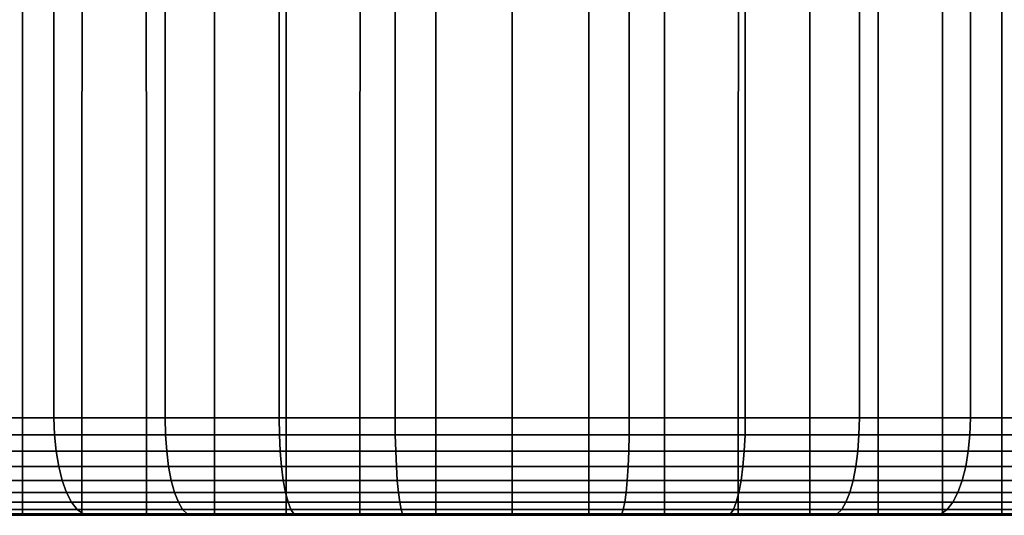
# Model space of a CAD drawing. Header units: metres. Extents: x -109 to 109, y -100 to 76.
# Tile 290 of 337: x 71.45 to 81.54, y 18.5 to 23.58. Entities that reach past the tile are written whole.
import ezdxf

# ---------------------------------------------------------------- set-up
doc = ezdxf.new("R2010")
doc.units = ezdxf.units.M
doc.layers.add('solid_21062310', color=7, linetype='CONTINUOUS')

msp = doc.modelspace()

# ---------------------------------------------------------------- linework, layer by layer
at = {"layer": 'solid_21062310'}
for points in [[(70.706558, 38.799999, -11.637279), (71.802673, 38.799999, -12.121596), (71.803864, 19.5, -12.122142), (70.705406, 19.5, -11.637126)], [(71.802673, 38.799999, 12.121596), (70.706558, 38.799999, 11.637279), (70.705406, 19.5, 11.637126), (71.803864, 19.5, 12.122142)], [(71.802673, 38.799999, -12.121596), (72.943176, 38.799999, -12.503518), (72.942383, 19.5, -12.503735), (71.803864, 19.5, -12.122142)], [(72.943176, 38.799999, 12.503518), (71.802673, 38.799999, 12.121596), (71.803864, 19.5, 12.122142), (72.942383, 19.5, 12.503735)], [(72.943176, 38.799999, -12.503518), (74.110474, 38.799999, -12.778481), (74.111259, 19.5, -12.778651), (72.942383, 19.5, -12.503735)], [(74.110474, 38.799999, 12.778481), (72.943176, 38.799999, 12.503518), (72.942383, 19.5, 12.503735), (74.111259, 19.5, 12.778651)], [(74.110474, 38.799999, -12.778481), (75.300797, 38.799999, -12.94412), (75.300514, 19.5, -12.944545), (74.111259, 19.5, -12.778651)], [(75.300797, 38.799999, 12.94412), (74.110474, 38.799999, 12.778481), (74.111259, 19.5, 12.778651), (75.300514, 19.5, 12.944545)], [(75.300797, 38.799999, -12.94412), (76.5, 38.799999, -13), (76.5, 19.5, -13), (75.300514, 19.5, -12.944545)], [(76.5, 38.799999, 13), (75.300797, 38.799999, 12.94412), (75.300514, 19.5, 12.944545), (76.5, 19.5, 13)], [(76.5, 38.799999, -13), (77.699203, 38.799999, -12.94412), (77.699486, 19.5, -12.944545), (76.5, 19.5, -13)], [(77.699203, 38.799999, 12.94412), (76.5, 38.799999, 13), (76.5, 19.5, 13), (77.699486, 19.5, 12.944545)], [(77.699203, 38.799999, -12.94412), (78.889526, 38.799999, -12.778481), (78.888741, 19.5, -12.778651), (77.699486, 19.5, -12.944545)], [(78.889526, 38.799999, 12.778481), (77.699203, 38.799999, 12.94412), (77.699486, 19.5, 12.944545), (78.888741, 19.5, 12.778651)], [(78.889526, 38.799999, -12.778481), (80.056824, 38.799999, -12.503518), (80.057617, 19.5, -12.503735), (78.888741, 19.5, -12.778651)], [(80.056824, 38.799999, 12.503518), (78.889526, 38.799999, 12.778481), (78.888741, 19.5, 12.778651), (80.057617, 19.5, 12.503735)], [(80.056824, 38.799999, -12.503518), (81.197327, 38.799999, -12.121596), (81.196136, 19.5, -12.122142), (80.057617, 19.5, -12.503735)], [(81.197327, 38.799999, 12.121596), (80.056824, 38.799999, 12.503518), (80.057617, 19.5, 12.503735), (81.196136, 19.5, 12.122142)], [(81.197327, 38.799999, -12.121596), (82.293442, 38.799999, -11.637279), (82.294594, 19.5, -11.637126), (81.196136, 19.5, -12.122142)], [(82.293442, 38.799999, 11.637279), (81.197327, 38.799999, 12.121596), (81.196136, 19.5, 12.122142), (82.294594, 19.5, 11.637126)], [(71.482803, 18.5, 5.574372), (70.925858, 18.5, 5.017456), (70.926414, 27.200001, 5.018479), (71.481522, 27.200001, 5.573586)], [(70.926414, 27.200001, -5.018479), (70.925858, 18.5, -5.017456), (71.482803, 18.5, -5.574372), (71.481522, 27.200001, -5.573586)], [(72.090721, 18.5, 6.066766), (71.482803, 18.5, 5.574372), (71.481522, 27.200001, 5.573586), (72.091614, 27.200001, 6.067627)], [(71.481522, 27.200001, -5.573586), (71.482803, 18.5, -5.574372), (72.090721, 18.5, -6.066766), (72.091614, 27.200001, -6.067627)], [(72.75106, 18.5, 6.495409), (72.090721, 18.5, 6.066766), (72.091614, 27.200001, 6.067627), (72.75, 27.200001, 6.49519)], [(72.75, 27.200001, -6.49519), (72.091614, 27.200001, -6.067627), (72.090721, 18.5, -6.066766), (72.75106, 18.5, -6.495409)], [(73.448296, 18.5, 6.850961), (72.75106, 18.5, 6.495409), (72.75, 27.200001, 6.49519), (73.449478, 27.200001, 6.851591)], [(73.449478, 27.200001, -6.851591), (72.75, 27.200001, -6.49519), (72.75106, 18.5, -6.495409), (73.448296, 18.5, -6.850961)], [(73.448296, 18.5, 6.850961), (73.449478, 27.200001, 6.851591), (74.182373, 27.200001, 7.132924), (74.182983, 18.5, 7.132693)], [(74.182373, 27.200001, -7.132924), (73.449478, 27.200001, -6.851591), (73.448296, 18.5, -6.850961), (74.182983, 18.5, -7.132693)], [(74.182983, 18.5, 7.132693), (74.182373, 27.200001, 7.132924), (74.940666, 27.200001, 7.336107), (74.939758, 18.5, 7.335886)], [(74.940666, 27.200001, -7.336107), (74.182373, 27.200001, -7.132924), (74.182983, 18.5, -7.132693), (74.939758, 18.5, -7.335886)], [(74.939758, 18.5, 7.335886), (74.940666, 27.200001, 7.336107), (75.716034, 27.200001, 7.458914), (75.716225, 18.5, 7.458487)], [(75.716034, 27.200001, -7.458914), (74.940666, 27.200001, -7.336107), (74.939758, 18.5, -7.335886), (75.716225, 18.5, -7.458487)], [(76.5, 18.5, 7.5), (75.716225, 18.5, 7.458487), (75.716034, 27.200001, 7.458914), (76.5, 27.200001, 7.5)], [(76.5, 27.200001, -7.5), (75.716034, 27.200001, -7.458914), (75.716225, 18.5, -7.458487), (76.5, 18.5, -7.5)], [(77.283775, 18.5, 7.458487), (76.5, 18.5, 7.5), (76.5, 27.200001, 7.5), (77.283966, 27.200001, 7.458914)], [(77.283966, 27.200001, -7.458914), (76.5, 27.200001, -7.5), (76.5, 18.5, -7.5), (77.283775, 18.5, -7.458487)], [(78.060242, 18.5, 7.335886), (77.283775, 18.5, 7.458487), (77.283966, 27.200001, 7.458914), (78.059334, 27.200001, 7.336107)], [(77.283966, 27.200001, -7.458914), (77.283775, 18.5, -7.458487), (78.060242, 18.5, -7.335886), (78.059334, 27.200001, -7.336107)], [(78.817017, 18.5, 7.132693), (78.060242, 18.5, 7.335886), (78.059334, 27.200001, 7.336107), (78.817627, 27.200001, 7.132924)], [(78.059334, 27.200001, -7.336107), (78.060242, 18.5, -7.335886), (78.817017, 18.5, -7.132693), (78.817627, 27.200001, -7.132924)], [(79.551704, 18.5, 6.850961), (78.817017, 18.5, 7.132693), (78.817627, 27.200001, 7.132924), (79.550522, 27.200001, 6.851591)], [(78.817627, 27.200001, -7.132924), (78.817017, 18.5, -7.132693), (79.551704, 18.5, -6.850961), (79.550522, 27.200001, -6.851591)], [(80.24894, 18.5, 6.495409), (79.551704, 18.5, 6.850961), (79.550522, 27.200001, 6.851591), (80.25, 27.200001, 6.49519)], [(80.25, 27.200001, -6.49519), (79.550522, 27.200001, -6.851591), (79.551704, 18.5, -6.850961), (80.24894, 18.5, -6.495409)], [(80.909279, 18.5, 6.066766), (80.24894, 18.5, 6.495409), (80.25, 27.200001, 6.49519), (80.908386, 27.200001, 6.067627)], [(80.908386, 27.200001, -6.067627), (80.25, 27.200001, -6.49519), (80.24894, 18.5, -6.495409), (80.909279, 18.5, -6.066766)], [(80.909279, 18.5, 6.066766), (80.908386, 27.200001, 6.067627), (81.518478, 27.200001, 5.573586), (81.517197, 18.5, 5.574372)], [(81.518478, 27.200001, -5.573586), (80.908386, 27.200001, -6.067627), (80.909279, 18.5, -6.066766), (81.517197, 18.5, -5.574372)], [(81.517197, 18.5, 5.574372), (81.518478, 27.200001, 5.573586), (82.073586, 27.200001, 5.018479), (82.074142, 18.5, 5.017456)], [(82.073586, 27.200001, -5.018479), (81.518478, 27.200001, -5.573586), (81.517197, 18.5, -5.574372), (82.074142, 18.5, -5.017456)], [(71.809349, 19.326351, -12.107973), (70.712173, 19.326351, -11.623524), (70.705406, 19.5, -11.637126), (71.803864, 19.5, -12.122142)], [(70.712173, 19.326351, 11.623524), (71.809349, 19.326351, 12.107973), (71.803864, 19.5, 12.122142), (70.705406, 19.5, 11.637126)], [(72.946541, 19.326351, -12.489121), (71.809349, 19.326351, -12.107973), (71.803864, 19.5, -12.122142), (72.942383, 19.5, -12.503735)], [(71.809349, 19.326351, 12.107973), (72.946541, 19.326351, 12.489121), (72.942383, 19.5, 12.503735), (71.803864, 19.5, 12.122142)], [(74.114044, 19.326351, -12.763717), (72.946541, 19.326351, -12.489121), (72.942383, 19.5, -12.503735), (74.111259, 19.5, -12.778651)], [(72.946541, 19.326351, 12.489121), (74.114044, 19.326351, 12.763717), (74.111259, 19.5, 12.778651), (72.942383, 19.5, 12.503735)], [(75.30191, 19.326351, -12.929417), (74.114044, 19.326351, -12.763717), (74.111259, 19.5, -12.778651), (75.300514, 19.5, -12.944545)], [(74.114044, 19.326351, 12.763717), (75.30191, 19.326351, 12.929417), (75.300514, 19.5, 12.944545), (74.111259, 19.5, 12.778651)], [(76.5, 19.326351, -12.984808), (75.30191, 19.326351, -12.929417), (75.300514, 19.5, -12.944545), (76.5, 19.5, -13)], [(75.30191, 19.326351, 12.929417), (76.5, 19.326351, 12.984808), (76.5, 19.5, 13), (75.300514, 19.5, 12.944545)], [(77.69809, 19.326351, -12.929417), (76.5, 19.326351, -12.984808), (76.5, 19.5, -13), (77.699486, 19.5, -12.944545)], [(76.5, 19.326351, 12.984808), (77.69809, 19.326351, 12.929417), (77.699486, 19.5, 12.944545), (76.5, 19.5, 13)], [(78.885956, 19.326351, -12.763717), (77.69809, 19.326351, -12.929417), (77.699486, 19.5, -12.944545), (78.888741, 19.5, -12.778651)], [(77.69809, 19.326351, 12.929417), (78.885956, 19.326351, 12.763717), (78.888741, 19.5, 12.778651), (77.699486, 19.5, 12.944545)], [(80.053459, 19.326351, -12.489121), (78.885956, 19.326351, -12.763717), (78.888741, 19.5, -12.778651), (80.057617, 19.5, -12.503735)], [(78.885956, 19.326351, 12.763717), (80.053459, 19.326351, 12.489121), (80.057617, 19.5, 12.503735), (78.888741, 19.5, 12.778651)], [(81.190651, 19.326351, -12.107973), (80.053459, 19.326351, -12.489121), (80.057617, 19.5, -12.503735), (81.196136, 19.5, -12.122142)], [(80.053459, 19.326351, 12.489121), (81.190651, 19.326351, 12.107973), (81.196136, 19.5, 12.122142), (80.057617, 19.5, 12.503735)], [(82.287827, 19.326351, -11.623524), (81.190651, 19.326351, -12.107973), (81.196136, 19.5, -12.122142), (82.294594, 19.5, -11.637126)], [(81.190651, 19.326351, 12.107973), (82.287827, 19.326351, 11.623524), (82.294594, 19.5, 11.637126), (81.196136, 19.5, 12.122142)], [(71.825668, 19.157816, -12.065848), (70.732307, 19.157816, -11.583084), (70.712173, 19.326351, -11.623524), (71.809349, 19.326351, -12.107973)], [(70.732307, 19.157816, 11.583084), (71.825668, 19.157816, 12.065848), (71.809349, 19.326351, 12.107973), (70.712173, 19.326351, 11.623524)], [(72.9589, 19.157816, -12.445671), (71.825668, 19.157816, -12.065848), (71.809349, 19.326351, -12.107973), (72.946541, 19.326351, -12.489121)], [(71.825668, 19.157816, 12.065848), (72.9589, 19.157816, 12.445671), (72.946541, 19.326351, 12.489121), (71.809349, 19.326351, 12.107973)], [(74.122345, 19.157816, -12.719311), (72.9589, 19.157816, -12.445671), (72.946541, 19.326351, -12.489121), (74.114044, 19.326351, -12.763717)], [(72.9589, 19.157816, 12.445671), (74.122345, 19.157816, 12.719311), (74.114044, 19.326351, 12.763717), (72.946541, 19.326351, 12.489121)], [(75.306084, 19.157816, -12.884435), (74.122345, 19.157816, -12.719311), (74.114044, 19.326351, -12.763717), (75.30191, 19.326351, -12.929417)], [(74.122345, 19.157816, 12.719311), (75.306084, 19.157816, 12.884435), (75.30191, 19.326351, 12.929417), (74.114044, 19.326351, 12.763717)], [(76.5, 19.157816, -12.939633), (75.306084, 19.157816, -12.884435), (75.30191, 19.326351, -12.929417), (76.5, 19.326351, -12.984808)], [(75.306084, 19.157816, 12.884435), (76.5, 19.157816, 12.939633), (76.5, 19.326351, 12.984808), (75.30191, 19.326351, 12.929417)], [(77.693916, 19.157816, -12.884435), (76.5, 19.157816, -12.939633), (76.5, 19.326351, -12.984808), (77.69809, 19.326351, -12.929417)], [(76.5, 19.157816, 12.939633), (77.693916, 19.157816, 12.884435), (77.69809, 19.326351, 12.929417), (76.5, 19.326351, 12.984808)], [(78.877655, 19.157816, -12.719311), (77.693916, 19.157816, -12.884435), (77.69809, 19.326351, -12.929417), (78.885956, 19.326351, -12.763717)], [(77.693916, 19.157816, 12.884435), (78.877655, 19.157816, 12.719311), (78.885956, 19.326351, 12.763717), (77.69809, 19.326351, 12.929417)], [(80.0411, 19.157816, -12.445671), (78.877655, 19.157816, -12.719311), (78.885956, 19.326351, -12.763717), (80.053459, 19.326351, -12.489121)], [(78.877655, 19.157816, 12.719311), (80.0411, 19.157816, 12.445671), (80.053459, 19.326351, 12.489121), (78.885956, 19.326351, 12.763717)], [(81.174332, 19.157816, -12.065848), (80.0411, 19.157816, -12.445671), (80.053459, 19.326351, -12.489121), (81.190651, 19.326351, -12.107973)], [(80.0411, 19.157816, 12.445671), (81.174332, 19.157816, 12.065848), (81.190651, 19.326351, 12.107973), (80.053459, 19.326351, 12.489121)], [(82.267693, 19.157816, -11.583084), (81.174332, 19.157816, -12.065848), (81.190651, 19.326351, -12.107973), (82.287827, 19.326351, -11.623524)], [(81.174332, 19.157816, 12.065848), (82.267693, 19.157816, 11.583084), (82.287827, 19.326351, 11.623524), (81.190651, 19.326351, 12.107973)], [(71.852318, 18.999699, -11.997048), (70.765198, 18.999699, -11.517037), (70.732307, 19.157816, -11.583084), (71.825668, 19.157816, -12.065848)], [(70.765198, 18.999699, 11.517037), (71.852318, 18.999699, 11.997048), (71.825668, 19.157816, 12.065848), (70.732307, 19.157816, 11.583084)], [(72.979095, 18.999699, -12.374705), (71.852318, 18.999699, -11.997048), (71.825668, 19.157816, -12.065848), (72.9589, 19.157816, -12.445671)], [(71.852318, 18.999699, 11.997048), (72.979095, 18.999699, 12.374705), (72.9589, 19.157816, 12.445671), (71.825668, 19.157816, 12.065848)], [(74.135902, 18.999699, -12.646785), (72.979095, 18.999699, -12.374705), (72.9589, 19.157816, -12.445671), (74.122345, 19.157816, -12.719311)], [(72.979095, 18.999699, 12.374705), (74.135902, 18.999699, 12.646785), (74.122345, 19.157816, 12.719311), (72.9589, 19.157816, 12.445671)], [(75.312889, 18.999699, -12.810967), (74.135902, 18.999699, -12.646785), (74.122345, 19.157816, -12.719311), (75.306084, 19.157816, -12.884435)], [(74.135902, 18.999699, 12.646785), (75.312889, 18.999699, 12.810967), (75.306084, 19.157816, 12.884435), (74.122345, 19.157816, 12.719311)], [(76.5, 18.999699, -12.86585), (75.312889, 18.999699, -12.810967), (75.306084, 19.157816, -12.884435), (76.5, 19.157816, -12.939633)], [(75.312889, 18.999699, 12.810967), (76.5, 18.999699, 12.86585), (76.5, 19.157816, 12.939633), (75.306084, 19.157816, 12.884435)], [(77.687111, 18.999699, -12.810967), (76.5, 18.999699, -12.86585), (76.5, 19.157816, -12.939633), (77.693916, 19.157816, -12.884435)], [(76.5, 18.999699, 12.86585), (77.687111, 18.999699, 12.810967), (77.693916, 19.157816, 12.884435), (76.5, 19.157816, 12.939633)], [(78.864098, 18.999699, -12.646785), (77.687111, 18.999699, -12.810967), (77.693916, 19.157816, -12.884435), (78.877655, 19.157816, -12.719311)], [(77.687111, 18.999699, 12.810967), (78.864098, 18.999699, 12.646785), (78.877655, 19.157816, 12.719311), (77.693916, 19.157816, 12.884435)], [(80.020905, 18.999699, -12.374705), (78.864098, 18.999699, -12.646785), (78.877655, 19.157816, -12.719311), (80.0411, 19.157816, -12.445671)], [(78.864098, 18.999699, 12.646785), (80.020905, 18.999699, 12.374705), (80.0411, 19.157816, 12.445671), (78.877655, 19.157816, 12.719311)], [(81.147682, 18.999699, -11.997048), (80.020905, 18.999699, -12.374705), (80.0411, 19.157816, -12.445671), (81.174332, 19.157816, -12.065848)], [(80.020905, 18.999699, 12.374705), (81.147682, 18.999699, 11.997048), (81.174332, 19.157816, 12.065848), (80.0411, 19.157816, 12.445671)], [(82.234802, 18.999699, -11.517037), (81.147682, 18.999699, -11.997048), (81.174332, 19.157816, -12.065848), (82.267693, 19.157816, -11.583084)], [(81.147682, 18.999699, 11.997048), (82.234802, 18.999699, 11.517037), (82.267693, 19.157816, 11.583084), (81.174332, 19.157816, 12.065848)], [(71.888496, 18.856812, -11.903668), (70.809837, 18.856812, -11.427393), (70.765198, 18.999699, -11.517037), (71.852318, 18.999699, -11.997048)], [(70.809837, 18.856812, 11.427393), (71.888496, 18.856812, 11.903668), (71.852318, 18.999699, 11.997048), (70.765198, 18.999699, 11.517037)], [(73.0065, 18.856812, -12.278385), (71.888496, 18.856812, -11.903668), (71.852318, 18.999699, -11.997048), (72.979095, 18.999699, -12.374705)], [(71.888496, 18.856812, 11.903668), (73.0065, 18.856812, 12.278385), (72.979095, 18.999699, 12.374705), (71.852318, 18.999699, 11.997048)], [(74.154305, 18.856812, -12.548347), (73.0065, 18.856812, -12.278385), (72.979095, 18.999699, -12.374705), (74.135902, 18.999699, -12.646785)], [(73.0065, 18.856812, 12.278385), (74.154305, 18.856812, 12.548347), (74.135902, 18.999699, 12.646785), (72.979095, 18.999699, 12.374705)], [(75.322128, 18.856812, -12.711251), (74.154305, 18.856812, -12.548347), (74.135902, 18.999699, -12.646785), (75.312889, 18.999699, -12.810967)], [(74.154305, 18.856812, 12.548347), (75.322128, 18.856812, 12.711251), (75.312889, 18.999699, 12.810967), (74.135902, 18.999699, 12.646785)], [(76.5, 18.856812, -12.765708), (75.322128, 18.856812, -12.711251), (75.312889, 18.999699, -12.810967), (76.5, 18.999699, -12.86585)], [(75.322128, 18.856812, 12.711251), (76.5, 18.856812, 12.765708), (76.5, 18.999699, 12.86585), (75.312889, 18.999699, 12.810967)], [(77.677872, 18.856812, -12.711251), (76.5, 18.856812, -12.765708), (76.5, 18.999699, -12.86585), (77.687111, 18.999699, -12.810967)], [(76.5, 18.856812, 12.765708), (77.677872, 18.856812, 12.711251), (77.687111, 18.999699, 12.810967), (76.5, 18.999699, 12.86585)], [(78.845695, 18.856812, -12.548347), (77.677872, 18.856812, -12.711251), (77.687111, 18.999699, -12.810967), (78.864098, 18.999699, -12.646785)], [(77.677872, 18.856812, 12.711251), (78.845695, 18.856812, 12.548347), (78.864098, 18.999699, 12.646785), (77.687111, 18.999699, 12.810967)], [(79.9935, 18.856812, -12.278385), (78.845695, 18.856812, -12.548347), (78.864098, 18.999699, -12.646785), (80.020905, 18.999699, -12.374705)], [(78.845695, 18.856812, 12.548347), (79.9935, 18.856812, 12.278385), (80.020905, 18.999699, 12.374705), (78.864098, 18.999699, 12.646785)], [(81.111504, 18.856812, -11.903668), (79.9935, 18.856812, -12.278385), (80.020905, 18.999699, -12.374705), (81.147682, 18.999699, -11.997048)], [(79.9935, 18.856812, 12.278385), (81.111504, 18.856812, 11.903668), (81.147682, 18.999699, 11.997048), (80.020905, 18.999699, 12.374705)], [(82.190163, 18.856812, -11.427393), (81.111504, 18.856812, -11.903668), (81.147682, 18.999699, -11.997048), (82.234802, 18.999699, -11.517037)], [(81.111504, 18.856812, 11.903668), (82.190163, 18.856812, 11.427393), (82.234802, 18.999699, 11.517037), (81.147682, 18.999699, 11.997048)], [(71.93309, 18.733507, -11.788549), (70.864861, 18.733507, -11.31688), (70.809837, 18.856812, -11.427393), (71.888496, 18.856812, -11.903668)], [(70.864861, 18.733507, 11.31688), (71.93309, 18.733507, 11.788549), (71.888496, 18.856812, 11.903668), (70.809837, 18.856812, 11.427393)], [(73.040283, 18.733507, -12.159643), (71.93309, 18.733507, -11.788549), (71.888496, 18.856812, -11.903668), (73.0065, 18.856812, -12.278385)], [(71.93309, 18.733507, 11.788549), (73.040283, 18.733507, 12.159643), (73.0065, 18.856812, 12.278385), (71.888496, 18.856812, 11.903668)], [(74.176994, 18.733507, -12.426994), (73.040283, 18.733507, -12.159643), (73.0065, 18.856812, -12.278385), (74.154305, 18.856812, -12.548347)], [(73.040283, 18.733507, 12.159643), (74.176994, 18.733507, 12.426994), (74.154305, 18.856812, 12.548347), (73.0065, 18.856812, 12.278385)], [(75.333519, 18.733507, -12.588323), (74.176994, 18.733507, -12.426994), (74.154305, 18.856812, -12.548347), (75.322128, 18.856812, -12.711251)], [(74.176994, 18.733507, 12.426994), (75.333519, 18.733507, 12.588323), (75.322128, 18.856812, 12.711251), (74.154305, 18.856812, 12.548347)], [(76.5, 18.733507, -12.642253), (75.333519, 18.733507, -12.588323), (75.322128, 18.856812, -12.711251), (76.5, 18.856812, -12.765708)], [(75.333519, 18.733507, 12.588323), (76.5, 18.733507, 12.642253), (76.5, 18.856812, 12.765708), (75.322128, 18.856812, 12.711251)], [(77.666481, 18.733507, -12.588323), (76.5, 18.733507, -12.642253), (76.5, 18.856812, -12.765708), (77.677872, 18.856812, -12.711251)], [(76.5, 18.733507, 12.642253), (77.666481, 18.733507, 12.588323), (77.677872, 18.856812, 12.711251), (76.5, 18.856812, 12.765708)], [(78.823006, 18.733507, -12.426994), (77.666481, 18.733507, -12.588323), (77.677872, 18.856812, -12.711251), (78.845695, 18.856812, -12.548347)], [(77.666481, 18.733507, 12.588323), (78.823006, 18.733507, 12.426994), (78.845695, 18.856812, 12.548347), (77.677872, 18.856812, 12.711251)], [(79.959717, 18.733507, -12.159643), (78.823006, 18.733507, -12.426994), (78.845695, 18.856812, -12.548347), (79.9935, 18.856812, -12.278385)], [(78.823006, 18.733507, 12.426994), (79.959717, 18.733507, 12.159643), (79.9935, 18.856812, 12.278385), (78.845695, 18.856812, 12.548347)], [(81.06691, 18.733507, -11.788549), (79.959717, 18.733507, -12.159643), (79.9935, 18.856812, -12.278385), (81.111504, 18.856812, -11.903668)], [(79.959717, 18.733507, 12.159643), (81.06691, 18.733507, 11.788549), (81.111504, 18.856812, 11.903668), (79.9935, 18.856812, 12.278385)], [(82.135139, 18.733507, -11.31688), (81.06691, 18.733507, -11.788549), (81.111504, 18.856812, -11.903668), (82.190163, 18.856812, -11.427393)], [(81.06691, 18.733507, 11.788549), (82.135139, 18.733507, 11.31688), (82.190163, 18.856812, 11.427393), (81.111504, 18.856812, 11.903668)], [(71.984749, 18.633539, -11.655198), (70.928604, 18.633539, -11.188865), (70.864861, 18.733507, -11.31688), (71.93309, 18.733507, -11.788549)], [(70.928604, 18.633539, 11.188865), (71.984749, 18.633539, 11.655198), (71.93309, 18.733507, 11.788549), (70.864861, 18.733507, 11.31688)], [(73.079422, 18.633539, -12.022094), (71.984749, 18.633539, -11.655198), (71.93309, 18.733507, -11.788549), (73.040283, 18.733507, -12.159643)], [(71.984749, 18.633539, 11.655198), (73.079422, 18.633539, 12.022094), (73.040283, 18.733507, 12.159643), (71.93309, 18.733507, 11.788549)], [(74.20327, 18.633539, -12.286421), (73.079422, 18.633539, -12.022094), (73.040283, 18.733507, -12.159643), (74.176994, 18.733507, -12.426994)], [(73.079422, 18.633539, 12.022094), (74.20327, 18.633539, 12.286421), (74.176994, 18.733507, 12.426994), (73.040283, 18.733507, 12.159643)], [(75.346718, 18.633539, -12.445925), (74.20327, 18.633539, -12.286421), (74.176994, 18.733507, -12.426994), (75.333519, 18.733507, -12.588323)], [(74.20327, 18.633539, 12.286421), (75.346718, 18.633539, 12.445925), (75.333519, 18.733507, 12.588323), (74.176994, 18.733507, 12.426994)], [(76.5, 18.633539, -12.499244), (75.346718, 18.633539, -12.445925), (75.333519, 18.733507, -12.588323), (76.5, 18.733507, -12.642253)], [(75.346718, 18.633539, 12.445925), (76.5, 18.633539, 12.499244), (76.5, 18.733507, 12.642253), (75.333519, 18.733507, 12.588323)], [(77.653282, 18.633539, -12.445925), (76.5, 18.633539, -12.499244), (76.5, 18.733507, -12.642253), (77.666481, 18.733507, -12.588323)], [(76.5, 18.633539, 12.499244), (77.653282, 18.633539, 12.445925), (77.666481, 18.733507, 12.588323), (76.5, 18.733507, 12.642253)], [(78.79673, 18.633539, -12.286421), (77.653282, 18.633539, -12.445925), (77.666481, 18.733507, -12.588323), (78.823006, 18.733507, -12.426994)], [(77.653282, 18.633539, 12.445925), (78.79673, 18.633539, 12.286421), (78.823006, 18.733507, 12.426994), (77.666481, 18.733507, 12.588323)], [(79.920578, 18.633539, -12.022094), (78.79673, 18.633539, -12.286421), (78.823006, 18.733507, -12.426994), (79.959717, 18.733507, -12.159643)], [(78.79673, 18.633539, 12.286421), (79.920578, 18.633539, 12.022094), (79.959717, 18.733507, 12.159643), (78.823006, 18.733507, 12.426994)], [(81.015251, 18.633539, -11.655198), (79.920578, 18.633539, -12.022094), (79.959717, 18.733507, -12.159643), (81.06691, 18.733507, -11.788549)], [(79.920578, 18.633539, 12.022094), (81.015251, 18.633539, 11.655198), (81.06691, 18.733507, 11.788549), (79.959717, 18.733507, 12.159643)], [(82.071396, 18.633539, -11.188865), (81.015251, 18.633539, -11.655198), (81.06691, 18.733507, -11.788549), (82.135139, 18.733507, -11.31688)], [(81.015251, 18.633539, 11.655198), (82.071396, 18.633539, 11.188865), (82.135139, 18.733507, 11.31688), (81.06691, 18.733507, 11.788549)], [(72.041901, 18.55995, -11.507673), (70.99913, 18.55995, -11.047242), (70.928604, 18.633539, -11.188865), (71.984749, 18.633539, -11.655198)], [(70.99913, 18.55995, 11.047242), (72.041901, 18.55995, 11.507673), (71.984749, 18.633539, 11.655198), (70.928604, 18.633539, 11.188865)], [(73.122719, 18.55995, -11.869925), (72.041901, 18.55995, -11.507673), (71.984749, 18.633539, -11.655198), (73.079422, 18.633539, -12.022094)], [(72.041901, 18.55995, 11.507673), (73.122719, 18.55995, 11.869925), (73.079422, 18.633539, 12.022094), (71.984749, 18.633539, 11.655198)], [(74.232338, 18.55995, -12.130906), (73.122719, 18.55995, -11.869925), (73.079422, 18.633539, -12.022094), (74.20327, 18.633539, -12.286421)], [(73.122719, 18.55995, 11.869925), (74.232338, 18.55995, 12.130906), (74.20327, 18.633539, 12.286421), (73.079422, 18.633539, 12.022094)], [(75.361313, 18.55995, -12.288391), (74.232338, 18.55995, -12.130906), (74.20327, 18.633539, -12.286421), (75.346718, 18.633539, -12.445925)], [(74.232338, 18.55995, 12.130906), (75.361313, 18.55995, 12.288391), (75.346718, 18.633539, 12.445925), (74.20327, 18.633539, 12.286421)], [(76.5, 18.55995, -12.341036), (75.361313, 18.55995, -12.288391), (75.346718, 18.633539, -12.445925), (76.5, 18.633539, -12.499244)], [(75.361313, 18.55995, 12.288391), (76.5, 18.55995, 12.341036), (76.5, 18.633539, 12.499244), (75.346718, 18.633539, 12.445925)], [(77.638687, 18.55995, -12.288391), (76.5, 18.55995, -12.341036), (76.5, 18.633539, -12.499244), (77.653282, 18.633539, -12.445925)], [(76.5, 18.55995, 12.341036), (77.638687, 18.55995, 12.288391), (77.653282, 18.633539, 12.445925), (76.5, 18.633539, 12.499244)], [(78.767662, 18.55995, -12.130906), (77.638687, 18.55995, -12.288391), (77.653282, 18.633539, -12.445925), (78.79673, 18.633539, -12.286421)], [(77.638687, 18.55995, 12.288391), (78.767662, 18.55995, 12.130906), (78.79673, 18.633539, 12.286421), (77.653282, 18.633539, 12.445925)], [(79.877281, 18.55995, -11.869925), (78.767662, 18.55995, -12.130906), (78.79673, 18.633539, -12.286421), (79.920578, 18.633539, -12.022094)], [(78.767662, 18.55995, 12.130906), (79.877281, 18.55995, 11.869925), (79.920578, 18.633539, 12.022094), (78.79673, 18.633539, 12.286421)], [(80.958099, 18.55995, -11.507673), (79.877281, 18.55995, -11.869925), (79.920578, 18.633539, -12.022094), (81.015251, 18.633539, -11.655198)], [(79.877281, 18.55995, 11.869925), (80.958099, 18.55995, 11.507673), (81.015251, 18.633539, 11.655198), (79.920578, 18.633539, 12.022094)], [(82.00087, 18.55995, -11.047242), (80.958099, 18.55995, -11.507673), (81.015251, 18.633539, -11.655198), (82.071396, 18.633539, -11.188865)], [(80.958099, 18.55995, 11.507673), (82.00087, 18.55995, 11.047242), (82.071396, 18.633539, 11.188865), (81.015251, 18.633539, 11.655198)], [(66.106491, 18.5, 5.997289), (65.832138, 18.5, 5.494339), (70.925858, 18.5, 5.017456), (71.482803, 18.5, 5.574372)], [(70.925858, 18.5, -5.017456), (65.832138, 18.5, -5.494328), (66.106483, 18.5, -5.997277), (71.482803, 18.5, -5.574372)], [(71.482803, 18.5, -5.574372), (66.106483, 18.5, -5.997277), (66.403397, 18.5, -6.485179), (72.090721, 18.5, -6.066766)], [(66.403404, 18.5, 6.48519), (66.106491, 18.5, 5.997289), (71.482803, 18.5, 5.574372), (72.090721, 18.5, 6.066766)], [(72.090721, 18.5, -6.066766), (66.403397, 18.5, -6.485179), (66.722176, 18.5, -6.956394), (72.75106, 18.5, -6.495409)], [(66.403404, 18.5, 6.48519), (72.090721, 18.5, 6.066766), (72.75106, 18.5, 6.495409)], [(66.722183, 18.5, 6.956406), (66.403404, 18.5, 6.48519), (72.75106, 18.5, 6.495409), (73.448296, 18.5, 6.850961)], [(73.448296, 18.5, -6.850961), (66.722176, 18.5, -6.956394), (67.064934, 18.5, -7.4142), (74.182983, 18.5, -7.132693)], [(73.448296, 18.5, -6.850961), (72.75106, 18.5, -6.495409), (66.722176, 18.5, -6.956394)], [(66.722183, 18.5, 6.956406), (73.448296, 18.5, 6.850961), (74.182983, 18.5, 7.132693)], [(67.064941, 18.5, 7.41421), (66.722183, 18.5, 6.956406), (74.182983, 18.5, 7.132693), (74.939758, 18.5, 7.335886)], [(74.939758, 18.5, -7.335886), (67.064934, 18.5, -7.4142), (67.429642, 18.5, -7.856209), (75.716225, 18.5, -7.458487)], [(74.939758, 18.5, -7.335886), (74.182983, 18.5, -7.132693), (67.064934, 18.5, -7.4142)], [(67.064941, 18.5, 7.41421), (74.939758, 18.5, 7.335886), (75.716225, 18.5, 7.458487)], [(67.064941, 18.5, 7.41421), (75.716225, 18.5, 7.458487), (76.5, 18.5, 7.5)], [(67.429649, 18.5, 7.856219), (67.064941, 18.5, 7.41421), (76.5, 18.5, 7.5), (85.570358, 18.5, 7.856209)], [(76.5, 18.5, -7.5), (67.429642, 18.5, -7.856209), (85.570351, 18.5, -7.856219), (85.935059, 18.5, -7.41421)], [(67.429642, 18.5, -7.856209), (67.813843, 18.5, -8.279423), (85.570351, 18.5, -7.856219)], [(76.5, 18.5, -7.5), (75.716225, 18.5, -7.458487), (67.429642, 18.5, -7.856209)], [(85.186157, 18.5, 8.279423), (67.81385, 18.5, 8.279432), (67.429649, 18.5, 7.856219)], [(85.570358, 18.5, 7.856209), (85.186157, 18.5, 8.279423), (67.429649, 18.5, 7.856219)], [(67.813843, 18.5, -8.279423), (85.18615, 18.5, -8.279432), (85.570351, 18.5, -7.856219)], [(67.813843, 18.5, -8.279423), (68.216003, 18.5, -8.681792), (85.18615, 18.5, -8.279432)], [(84.783997, 18.5, 8.681792), (68.216011, 18.5, 8.681802), (67.81385, 18.5, 8.279432)], [(85.186157, 18.5, 8.279423), (84.783997, 18.5, 8.681792), (67.81385, 18.5, 8.279432)], [(68.216003, 18.5, -8.681792), (84.783989, 18.5, -8.681802), (85.18615, 18.5, -8.279432)], [(68.216003, 18.5, -8.681792), (68.639015, 18.5, -9.066216), (84.783989, 18.5, -8.681802)], [(84.360985, 18.5, 9.066216), (68.639023, 18.5, 9.066224), (68.216011, 18.5, 8.681802)], [(84.783997, 18.5, 8.681792), (84.360985, 18.5, 9.066216), (68.216011, 18.5, 8.681802)], [(68.639015, 18.5, -9.066216), (84.360977, 18.5, -9.066224), (84.783989, 18.5, -8.681802)], [(68.639015, 18.5, -9.066216), (69.080833, 18.5, -9.431163), (84.360977, 18.5, -9.066224)], [(83.919167, 18.5, 9.431163), (69.080849, 18.5, 9.43117), (68.639023, 18.5, 9.066224)], [(84.360985, 18.5, 9.066216), (83.919167, 18.5, 9.431163), (68.639023, 18.5, 9.066224)], [(69.080833, 18.5, -9.431163), (83.919151, 18.5, -9.43117), (84.360977, 18.5, -9.066224)], [(69.080833, 18.5, -9.431163), (69.538475, 18.5, -9.774176), (83.919151, 18.5, -9.43117)], [(83.461525, 18.5, 9.774176), (69.538483, 18.5, 9.774183), (69.080849, 18.5, 9.43117)], [(83.919167, 18.5, 9.431163), (83.461525, 18.5, 9.774176), (69.080849, 18.5, 9.43117)], [(69.538475, 18.5, -9.774176), (83.461517, 18.5, -9.774183), (83.919151, 18.5, -9.43117)], [(69.538475, 18.5, -9.774176), (70.00956, 18.5, -10.093218), (83.461517, 18.5, -9.774183)], [(82.99044, 18.5, 10.093218), (70.009567, 18.5, 10.093225), (69.538483, 18.5, 9.774183)], [(83.461525, 18.5, 9.774176), (82.99044, 18.5, 10.093218), (69.538483, 18.5, 9.774183)], [(70.00956, 18.5, -10.093218), (82.990433, 18.5, -10.093225), (83.461517, 18.5, -9.774183)], [(70.00956, 18.5, -10.093218), (70.497383, 18.5, -10.390412), (82.990433, 18.5, -10.093225)], [(82.502617, 18.5, 10.390412), (70.497391, 18.5, 10.390419), (70.009567, 18.5, 10.093225)], [(82.99044, 18.5, 10.093218), (82.502617, 18.5, 10.390412), (70.009567, 18.5, 10.093225)], [(70.497383, 18.5, -10.390412), (82.502609, 18.5, -10.390419), (82.990433, 18.5, -10.093225)], [(70.497383, 18.5, -10.390412), (71.000275, 18.5, -10.665059), (82.502609, 18.5, -10.390419)], [(81.999725, 18.5, 10.665059), (71.00029, 18.5, 10.665065), (70.497391, 18.5, 10.390419)], [(82.502617, 18.5, 10.390412), (81.999725, 18.5, 10.665059), (70.497391, 18.5, 10.390419)], [(72.102806, 18.51498, -11.350467), (71.074272, 18.51498, -10.896326), (70.99913, 18.55995, -11.047242), (72.041901, 18.55995, -11.507673)], [(71.074272, 18.51498, 10.896326), (72.102806, 18.51498, 11.350467), (72.041901, 18.55995, 11.507673), (70.99913, 18.55995, 11.047242)], [(71.074272, 18.51498, -10.896326), (71.514832, 18.5, -10.915335), (71.000275, 18.5, -10.665059)], [(71.000275, 18.5, -10.665059), (81.99971, 18.5, -10.665065), (82.502609, 18.5, -10.390419)], [(71.000275, 18.5, -10.665059), (71.514832, 18.5, -10.915335), (81.99971, 18.5, -10.665065)], [(71.074272, 18.51498, 10.896326), (71.00029, 18.5, 10.665065), (71.514839, 18.5, 10.91534)], [(81.485168, 18.5, 10.915335), (71.514839, 18.5, 10.91534), (71.00029, 18.5, 10.665065)], [(81.999725, 18.5, 10.665059), (81.485168, 18.5, 10.915335), (71.00029, 18.5, 10.665065)], [(71.074272, 18.51498, 10.896326), (71.514839, 18.5, 10.91534), (72.037949, 18.5, 11.139551)], [(71.074272, 18.51498, 10.896326), (72.037949, 18.5, 11.139551), (72.102806, 18.51498, 11.350467)], [(72.102806, 18.51498, -11.350467), (71.514832, 18.5, -10.915335), (71.074272, 18.51498, -10.896326)], [(72.102806, 18.51498, -11.350467), (72.037941, 18.5, -11.139546), (71.514832, 18.5, -10.915335)], [(71.514832, 18.5, -10.915335), (81.485161, 18.5, -10.91534), (81.99971, 18.5, -10.665065)], [(71.514832, 18.5, -10.915335), (72.037941, 18.5, -11.139546), (81.485161, 18.5, -10.91534)], [(80.962059, 18.5, 11.139546), (72.037949, 18.5, 11.139551), (71.514839, 18.5, 10.91534)], [(81.485168, 18.5, 10.915335), (80.962059, 18.5, 11.139546), (71.514839, 18.5, 10.91534)], [(72.102806, 18.51498, -11.350467), (72.572823, 18.5, -11.338878), (72.037941, 18.5, -11.139546)], [(72.037941, 18.5, -11.139546), (80.962051, 18.5, -11.139551), (81.485161, 18.5, -10.91534)], [(72.037941, 18.5, -11.139546), (72.572823, 18.5, -11.338878), (80.962051, 18.5, -11.139551)], [(72.102806, 18.51498, 11.350467), (72.037949, 18.5, 11.139551), (72.572838, 18.5, 11.338882)], [(80.427177, 18.5, 11.338878), (72.572838, 18.5, 11.338882), (72.037949, 18.5, 11.139551)], [(80.962059, 18.5, 11.139546), (80.427177, 18.5, 11.338878), (72.037949, 18.5, 11.139551)], [(73.168854, 18.51498, -11.707769), (72.102806, 18.51498, -11.350467), (72.041901, 18.55995, -11.507673), (73.122719, 18.55995, -11.869925)], [(72.102806, 18.51498, 11.350467), (73.168854, 18.51498, 11.707769), (73.122719, 18.55995, 11.869925), (72.041901, 18.55995, 11.507673)], [(73.168854, 18.51498, 11.707769), (72.102806, 18.51498, 11.350467), (72.572838, 18.5, 11.338882), (73.118568, 18.5, 11.513299)], [(73.168854, 18.51498, -11.707769), (72.572823, 18.5, -11.338878), (72.102806, 18.51498, -11.350467)], [(73.168854, 18.51498, -11.707769), (73.118553, 18.5, -11.513295), (72.572823, 18.5, -11.338878)], [(72.572823, 18.5, -11.338878), (80.427162, 18.5, -11.338882), (80.962051, 18.5, -11.139551)], [(72.572823, 18.5, -11.338878), (73.118553, 18.5, -11.513295), (80.427162, 18.5, -11.338882)], [(79.881447, 18.5, 11.513295), (73.118568, 18.5, 11.513299), (72.572838, 18.5, 11.338882)], [(80.427177, 18.5, 11.338878), (79.881447, 18.5, 11.513295), (72.572838, 18.5, 11.338882)], [(73.168854, 18.51498, -11.707769), (73.671425, 18.5, -11.661676), (73.118553, 18.5, -11.513295)], [(73.118553, 18.5, -11.513295), (79.881432, 18.5, -11.513299), (80.427162, 18.5, -11.338882)], [(73.118553, 18.5, -11.513295), (73.671425, 18.5, -11.661676), (79.881432, 18.5, -11.513299)], [(73.168854, 18.51498, 11.707769), (73.118568, 18.5, 11.513299), (73.67144, 18.5, 11.66168)], [(79.328575, 18.5, 11.661676), (73.67144, 18.5, 11.66168), (73.118568, 18.5, 11.513299)], [(79.881447, 18.5, 11.513295), (79.328575, 18.5, 11.661676), (73.118568, 18.5, 11.513299)], [(74.263321, 18.51498, -11.965186), (73.168854, 18.51498, -11.707769), (73.122719, 18.55995, -11.869925), (74.232338, 18.55995, -12.130906)], [(73.168854, 18.51498, 11.707769), (74.263321, 18.51498, 11.965186), (74.232338, 18.55995, 12.130906), (73.122719, 18.55995, 11.869925)], [(74.263321, 18.51498, 11.965186), (73.168854, 18.51498, 11.707769), (73.67144, 18.5, 11.66168), (74.227837, 18.5, 11.782917)], [(74.263321, 18.51498, -11.965186), (73.671425, 18.5, -11.661676), (73.168854, 18.51498, -11.707769)], [(74.263321, 18.51498, -11.965186), (74.227821, 18.5, -11.782914), (73.671425, 18.5, -11.661676)], [(73.671425, 18.5, -11.661676), (79.32856, 18.5, -11.66168), (79.881432, 18.5, -11.513299)], [(73.671425, 18.5, -11.661676), (74.227821, 18.5, -11.782914), (79.32856, 18.5, -11.66168)], [(78.772179, 18.5, 11.782914), (74.227837, 18.5, 11.782917), (73.67144, 18.5, 11.66168)], [(79.328575, 18.5, 11.661676), (78.772179, 18.5, 11.782914), (73.67144, 18.5, 11.66168)], [(74.263321, 18.51498, -11.965186), (74.790329, 18.5, -11.87732), (74.227821, 18.5, -11.782914)], [(74.227821, 18.5, -11.782914), (78.772163, 18.5, -11.782917), (79.32856, 18.5, -11.66168)], [(74.227821, 18.5, -11.782914), (74.790329, 18.5, -11.87732), (78.772163, 18.5, -11.782917)], [(74.263321, 18.51498, 11.965186), (74.227837, 18.5, 11.782917), (74.790344, 18.5, 11.877322)], [(78.209671, 18.5, 11.87732), (74.790344, 18.5, 11.877322), (74.227837, 18.5, 11.782917)], [(78.772179, 18.5, 11.782914), (78.209671, 18.5, 11.87732), (74.227837, 18.5, 11.782917)], [(75.376869, 18.51498, -12.12052), (74.263321, 18.51498, -11.965186), (74.232338, 18.55995, -12.130906), (75.361313, 18.55995, -12.288391)], [(74.263321, 18.51498, 11.965186), (75.376869, 18.51498, 12.12052), (75.361313, 18.55995, 12.288391), (74.232338, 18.55995, 12.130906)], [(75.376869, 18.51498, 12.12052), (74.263321, 18.51498, 11.965186), (74.790344, 18.5, 11.877322), (75.359108, 18.5, 11.945224)], [(75.376869, 18.51498, -12.12052), (74.790329, 18.5, -11.87732), (74.263321, 18.51498, -11.965186)], [(75.376869, 18.51498, -12.12052), (75.3591, 18.5, -11.945223), (74.790329, 18.5, -11.87732)], [(74.790329, 18.5, -11.87732), (78.209656, 18.5, -11.877322), (78.772163, 18.5, -11.782917)], [(74.790329, 18.5, -11.87732), (75.3591, 18.5, -11.945223), (78.209656, 18.5, -11.877322)], [(77.6409, 18.5, 11.945223), (75.359108, 18.5, 11.945224), (74.790344, 18.5, 11.877322)], [(78.209671, 18.5, 11.87732), (77.6409, 18.5, 11.945223), (74.790344, 18.5, 11.877322)], [(75.376869, 18.51498, -12.12052), (75.930267, 18.5, -11.986242), (75.3591, 18.5, -11.945223)], [(75.3591, 18.5, -11.945223), (77.640892, 18.5, -11.945224), (78.209656, 18.5, -11.877322)], [(75.3591, 18.5, -11.945223), (75.930267, 18.5, -11.986242), (77.640892, 18.5, -11.945224)], [(75.376869, 18.51498, 12.12052), (75.359108, 18.5, 11.945224), (75.930283, 18.5, 11.986243)], [(77.069733, 18.5, 11.986242), (75.930283, 18.5, 11.986243), (75.359108, 18.5, 11.945224)], [(77.6409, 18.5, 11.945223), (77.069733, 18.5, 11.986242), (75.359108, 18.5, 11.945224)], [(76.5, 18.51498, -12.172445), (75.376869, 18.51498, -12.12052), (75.361313, 18.55995, -12.288391), (76.5, 18.55995, -12.341036)], [(75.376869, 18.51498, 12.12052), (76.5, 18.51498, 12.172445), (76.5, 18.55995, 12.341036), (75.361313, 18.55995, 12.288391)], [(76.5, 18.51498, 12.172445), (75.376869, 18.51498, 12.12052), (75.930283, 18.5, 11.986243), (76.500008, 18.5, 12)], [(76.5, 18.51498, -12.172445), (75.930267, 18.5, -11.986242), (75.376869, 18.51498, -12.12052)], [(76.5, 18.51498, -12.172445), (76.499992, 18.5, -12), (77.069717, 18.5, -11.986243), (75.930267, 18.5, -11.986242)], [(75.930267, 18.5, -11.986242), (77.069717, 18.5, -11.986243), (77.640892, 18.5, -11.945224)], [(76.5, 18.51498, 12.172445), (76.500008, 18.5, 12), (75.930283, 18.5, 11.986243), (77.069733, 18.5, 11.986242)], [(76.5, 18.51498, -12.172445), (77.623131, 18.51498, -12.12052), (77.069717, 18.5, -11.986243), (76.499992, 18.5, -12)], [(77.623131, 18.51498, -12.12052), (76.5, 18.51498, -12.172445), (76.5, 18.55995, -12.341036), (77.638687, 18.55995, -12.288391)], [(76.5, 18.51498, 12.172445), (77.623131, 18.51498, 12.12052), (77.638687, 18.55995, 12.288391), (76.5, 18.55995, 12.341036)], [(76.5, 18.51498, 12.172445), (77.069733, 18.5, 11.986242), (77.623131, 18.51498, 12.12052)], [(85.570358, 18.5, 7.856209), (76.5, 18.5, 7.5), (77.283775, 18.5, 7.458487)], [(77.283775, 18.5, -7.458487), (76.5, 18.5, -7.5), (85.935059, 18.5, -7.41421)], [(77.623131, 18.51498, -12.12052), (77.640892, 18.5, -11.945224), (77.069717, 18.5, -11.986243)], [(77.623131, 18.51498, 12.12052), (77.069733, 18.5, 11.986242), (77.6409, 18.5, 11.945223)], [(85.570358, 18.5, 7.856209), (77.283775, 18.5, 7.458487), (78.060242, 18.5, 7.335886), (85.935066, 18.5, 7.4142)], [(78.060242, 18.5, -7.335886), (77.283775, 18.5, -7.458487), (85.935059, 18.5, -7.41421)], [(78.736679, 18.51498, -11.965186), (77.623131, 18.51498, -12.12052), (77.638687, 18.55995, -12.288391), (78.767662, 18.55995, -12.130906)], [(77.623131, 18.51498, 12.12052), (78.736679, 18.51498, 11.965186), (78.767662, 18.55995, 12.130906), (77.638687, 18.55995, 12.288391)], [(77.623131, 18.51498, 12.12052), (77.6409, 18.5, 11.945223), (78.209671, 18.5, 11.87732)], [(77.623131, 18.51498, 12.12052), (78.209671, 18.5, 11.87732), (78.736679, 18.51498, 11.965186)], [(77.623131, 18.51498, -12.12052), (78.736679, 18.51498, -11.965186), (78.209656, 18.5, -11.877322), (77.640892, 18.5, -11.945224)], [(85.935066, 18.5, 7.4142), (78.060242, 18.5, 7.335886), (78.817017, 18.5, 7.132693)], [(78.817017, 18.5, -7.132693), (78.060242, 18.5, -7.335886), (85.935059, 18.5, -7.41421), (86.277817, 18.5, -6.956406)], [(78.736679, 18.51498, -11.965186), (78.772163, 18.5, -11.782917), (78.209656, 18.5, -11.877322)], [(78.736679, 18.51498, 11.965186), (78.209671, 18.5, 11.87732), (78.772179, 18.5, 11.782914)], [(79.831146, 18.51498, -11.707769), (78.736679, 18.51498, -11.965186), (78.767662, 18.55995, -12.130906), (79.877281, 18.55995, -11.869925)], [(78.736679, 18.51498, 11.965186), (79.831146, 18.51498, 11.707769), (79.877281, 18.55995, 11.869925), (78.767662, 18.55995, 12.130906)], [(78.736679, 18.51498, 11.965186), (78.772179, 18.5, 11.782914), (79.328575, 18.5, 11.661676)], [(78.736679, 18.51498, 11.965186), (79.328575, 18.5, 11.661676), (79.831146, 18.51498, 11.707769)], [(78.736679, 18.51498, -11.965186), (79.831146, 18.51498, -11.707769), (79.32856, 18.5, -11.66168), (78.772163, 18.5, -11.782917)], [(85.935066, 18.5, 7.4142), (78.817017, 18.5, 7.132693), (79.551704, 18.5, 6.850961), (86.277824, 18.5, 6.956394)], [(79.551704, 18.5, -6.850961), (78.817017, 18.5, -7.132693), (86.277817, 18.5, -6.956406)], [(79.831146, 18.51498, -11.707769), (79.881432, 18.5, -11.513299), (79.32856, 18.5, -11.66168)], [(79.831146, 18.51498, 11.707769), (79.328575, 18.5, 11.661676), (79.881447, 18.5, 11.513295)], [(86.277824, 18.5, 6.956394), (79.551704, 18.5, 6.850961), (80.24894, 18.5, 6.495409)], [(80.24894, 18.5, -6.495409), (79.551704, 18.5, -6.850961), (86.277817, 18.5, -6.956406), (86.596596, 18.5, -6.48519)], [(80.897194, 18.51498, -11.350467), (79.831146, 18.51498, -11.707769), (79.877281, 18.55995, -11.869925), (80.958099, 18.55995, -11.507673)], [(79.831146, 18.51498, 11.707769), (80.897194, 18.51498, 11.350467), (80.958099, 18.55995, 11.507673), (79.877281, 18.55995, 11.869925)], [(79.831146, 18.51498, 11.707769), (79.881447, 18.5, 11.513295), (80.427177, 18.5, 11.338878)], [(79.831146, 18.51498, 11.707769), (80.427177, 18.5, 11.338878), (80.897194, 18.51498, 11.350467)], [(79.831146, 18.51498, -11.707769), (80.897194, 18.51498, -11.350467), (80.427162, 18.5, -11.338882), (79.881432, 18.5, -11.513299)], [(86.277824, 18.5, 6.956394), (80.24894, 18.5, 6.495409), (80.909279, 18.5, 6.066766), (86.596603, 18.5, 6.485179)], [(80.909279, 18.5, -6.066766), (80.24894, 18.5, -6.495409), (86.596596, 18.5, -6.48519)], [(80.897194, 18.51498, -11.350467), (80.962051, 18.5, -11.139551), (80.427162, 18.5, -11.338882)], [(80.897194, 18.51498, 11.350467), (80.427177, 18.5, 11.338878), (80.962059, 18.5, 11.139546)], [(81.925728, 18.51498, -10.896326), (80.897194, 18.51498, -11.350467), (80.958099, 18.55995, -11.507673), (82.00087, 18.55995, -11.047242)], [(80.897194, 18.51498, 11.350467), (81.925728, 18.51498, 10.896326), (82.00087, 18.55995, 11.047242), (80.958099, 18.55995, 11.507673)], [(80.897194, 18.51498, 11.350467), (80.962059, 18.5, 11.139546), (81.485168, 18.5, 10.915335)], [(80.897194, 18.51498, 11.350467), (81.485168, 18.5, 10.915335), (81.925728, 18.51498, 10.896326)], [(81.925728, 18.51498, -10.896326), (80.962051, 18.5, -11.139551), (80.897194, 18.51498, -11.350467)], [(86.596603, 18.5, 6.485179), (80.909279, 18.5, 6.066766), (81.517197, 18.5, 5.574372), (86.893517, 18.5, 5.997277)], [(81.517197, 18.5, -5.574372), (80.909279, 18.5, -6.066766), (86.596596, 18.5, -6.48519), (86.893509, 18.5, -5.997289)], [(81.925728, 18.51498, -10.896326), (81.485161, 18.5, -10.91534), (80.962051, 18.5, -11.139551)], [(81.925728, 18.51498, -10.896326), (81.99971, 18.5, -10.665065), (81.485161, 18.5, -10.91534)], [(81.925728, 18.51498, 10.896326), (81.485168, 18.5, 10.915335), (81.999725, 18.5, 10.665059)], [(86.893517, 18.5, 5.997277), (81.517197, 18.5, 5.574372), (82.074142, 18.5, 5.017456), (87.167862, 18.5, 5.494328)], [(82.074142, 18.5, -5.017456), (81.517197, 18.5, -5.574372), (86.893509, 18.5, -5.997289), (87.167862, 18.5, -5.494339)]]:
    msp.add_3dface(points, dxfattribs=at)

doc.saveas('drawing.dxf')
